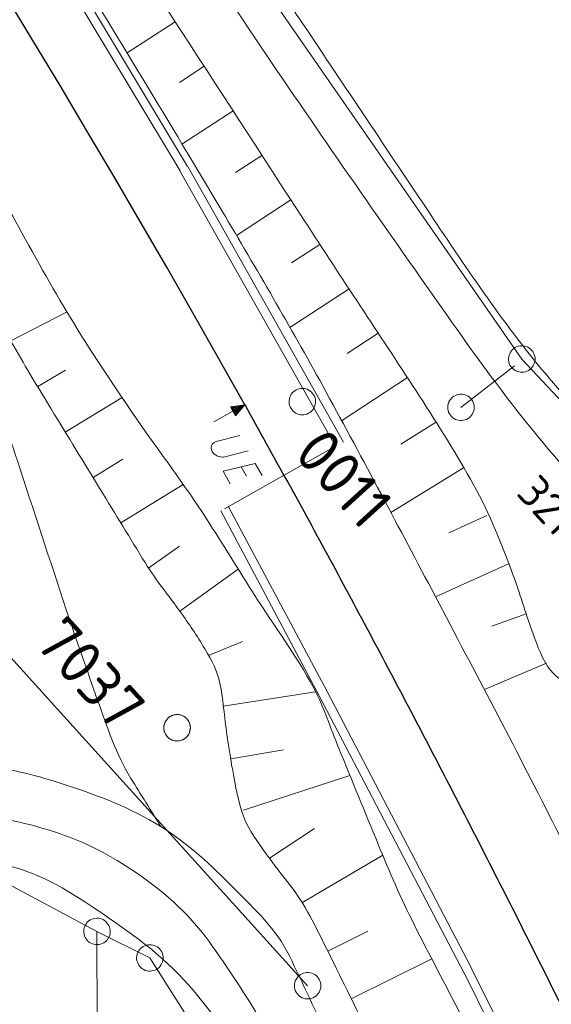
# Model space of a CAD drawing. Header units: metres. Extents: x 3425540 to 3446143, y 5432760 to 5444637.
# Tile 352 of 656: x 3440382 to 3440412, y 5439131 to 5439187. Entities that reach past the tile are written whole.
import ezdxf
from ezdxf.enums import TextEntityAlignment as Align

# ---------------------------------------------------------------- set-up
doc = ezdxf.new("R2010")
doc.units = ezdxf.units.M
for name, color, linetype, lineweight in [('B_Bestand', 9, 'Continuous', 18), ('B_Böschung', 9, 'Continuous', 18), ('B_Flurgrenzen', 9, 'Continuous', 18), ('B_Gleisachse', 9, 'Continuous', 25), ('Bestand Kabeltröge', 9, 'Continuous', 18), ('Bestand_Neu_Strecke 3433', 9, 'Continuous', 18)]:
    doc.layers.add(name, color=color, linetype=linetype, lineweight=lineweight)
doc.styles.get("Standard").update_dxf_attribs({"font": 'isocpeur.ttf'})

msp = doc.modelspace()

# ---------------------------------------------------------------- linework, layer by layer
at = {"layer": 'B_Bestand'}
msp.add_line((3440394.74, 5439160.854), (3440394.449, 5439161.373), dxfattribs=at)
for points in [[(3440398.408, 5439164.51), (3440398.474, 5439164.578), (3440398.528, 5439164.65), (3440398.578, 5439164.736), (3440398.612, 5439164.822), (3440398.633, 5439164.913), (3440398.65, 5439165.008), (3440398.654, 5439165.1), (3440398.642, 5439165.192), (3440398.622, 5439165.285), (3440398.584, 5439165.371), (3440398.542, 5439165.452), (3440398.487, 5439165.53), (3440398.424, 5439165.6), (3440398.352, 5439165.662), (3440398.275, 5439165.712), (3440398.193, 5439165.758), (3440398.103, 5439165.787), (3440398.012, 5439165.809), (3440397.92, 5439165.813), (3440397.823, 5439165.805), (3440397.731, 5439165.793), (3440397.642, 5439165.768), (3440397.552, 5439165.726), (3440397.474, 5439165.68), (3440397.401, 5439165.621), (3440397.334, 5439165.553), (3440397.281, 5439165.48), (3440397.231, 5439165.395), (3440397.197, 5439165.309), (3440397.176, 5439165.218), (3440397.159, 5439165.123), (3440397.154, 5439165.031), (3440397.167, 5439164.938), (3440397.187, 5439164.845), (3440397.225, 5439164.76), (3440397.267, 5439164.678), (3440397.322, 5439164.6), (3440397.385, 5439164.53), (3440397.457, 5439164.468), (3440397.534, 5439164.419), (3440397.616, 5439164.373), (3440397.706, 5439164.343), (3440397.797, 5439164.322), (3440397.889, 5439164.318), (3440397.985, 5439164.326), (3440398.078, 5439164.338), (3440398.167, 5439164.363), (3440398.257, 5439164.404), (3440398.334, 5439164.451), (3440398.408, 5439164.51)], [(3440392.908, 5439163.914), (3440393.986, 5439164.517), (3440394.125, 5439164.27), (3440394.653, 5439164.89), (3440393.848, 5439164.764), (3440393.986, 5439164.517)], [(3440393.913, 5439164.729), (3440394.128, 5439164.344), (3440394.57, 5439164.844), (3440393.913, 5439164.729)], [(3440393.978, 5439164.693), (3440394.132, 5439164.418), (3440394.488, 5439164.798), (3440393.978, 5439164.693)], [(3440394.043, 5439164.657), (3440394.135, 5439164.492), (3440394.405, 5439164.752), (3440394.043, 5439164.657)], [(3440394.104, 5439164.628), (3440394.143, 5439164.56), (3440394.323, 5439164.705), (3440394.104, 5439164.628)], [(3440394.851, 5439162.279), (3440393.517, 5439161.938), (3440393.453, 5439161.935), (3440393.39, 5439161.932), (3440393.288, 5439161.94), (3440393.23, 5439161.956), (3440393.115, 5439161.989), (3440393.05, 5439162.018), (3440392.998, 5439162.053), (3440392.912, 5439162.119), (3440392.872, 5439162.161), (3440392.805, 5439162.253), (3440392.769, 5439162.347), (3440392.752, 5439162.435), (3440392.749, 5439162.498), (3440392.776, 5439162.594), (3440392.805, 5439162.659), (3440392.865, 5439162.725), (3440392.915, 5439162.753), (3440393.033, 5439162.803), (3440394.367, 5439163.144)], [(3440393.828, 5439160.425), (3440393.434, 5439161.129), (3440395.245, 5439161.575), (3440395.632, 5439160.883)]]:
    msp.add_lwpolyline(points, dxfattribs=at)
for points, knots in [([(3440419.601, 5439154.358), (3440417.983, 5439155.967), (3440416.366, 5439157.576), (3440414.748, 5439159.184), (3440411.137, 5439162.775), (3440408.165, 5439166.969), (3440405.234, 5439171.137), (3440401.877, 5439175.911), (3440398.539, 5439180.689), (3440395.278, 5439185.524), (3440391.428, 5439191.233), (3440387.641, 5439196.983), (3440383.771, 5439202.678), (3440378.894, 5439209.854), (3440373.991, 5439217.011), (3440368.969, 5439224.085), (3440365.389, 5439229.127), (3440361.763, 5439234.134), (3440358.128, 5439239.136), (3440354.715, 5439243.833), (3440351.28, 5439248.514), (3440347.838, 5439253.19), (3440343.106, 5439259.62), (3440338.263, 5439265.962), (3440333.372, 5439272.276), (3440329.906, 5439276.751), (3440326.316, 5439281.127), (3440322.53, 5439285.336), (3440319.369, 5439288.851), (3440316.145, 5439292.299), (3440312.906, 5439295.739), (3440309.024, 5439299.862), (3440305.152, 5439303.987), (3440301.179, 5439308.023), (3440295.263, 5439314.033), (3440289.183, 5439319.876), (3440282.959, 5439325.562), (3440278.429, 5439329.7), (3440273.881, 5439333.819), (3440269.352, 5439337.957), (3440264.591, 5439342.307), (3440259.841, 5439346.667), (3440255.08, 5439351.017), (3440250.528, 5439355.176), (3440245.912, 5439359.26), (3440241.252, 5439363.3), (3440234.221, 5439369.396), (3440226.94, 5439375.181), (3440219.623, 5439380.934), (3440213.699, 5439385.592), (3440207.739, 5439390.194), (3440201.59, 5439394.546), (3440196.411, 5439398.211), (3440191.065, 5439401.63), (3440185.881, 5439405.282), (3440182.401, 5439407.734), (3440178.961, 5439410.243), (3440175.482, 5439412.697), (3440172.121, 5439415.068), (3440168.742, 5439417.408), (3440165.304, 5439419.669), (3440158.261, 5439424.302), (3440151.034, 5439428.634), (3440143.692, 5439432.769), (3440136.815, 5439436.643), (3440129.92, 5439440.477), (3440123.004, 5439444.279), (3440116.785, 5439447.698), (3440110.576, 5439451.131), (3440104.308, 5439454.461), (3440097.475, 5439458.091), (3440090.54, 5439461.514), (3440083.62, 5439464.974), (3440080.258, 5439466.655), (3440076.882, 5439468.302), (3440073.49, 5439469.922), (3440069.017, 5439472.058), (3440064.471, 5439474.02), (3440059.881, 5439475.898), (3440056.454, 5439477.301), (3440052.97, 5439478.54), (3440049.482, 5439479.771), (3440047.513, 5439480.466), (3440045.424, 5439480.822), (3440043.508, 5439481.653), (3440041.432, 5439482.553), (3440039.381, 5439483.505), (3440037.313, 5439484.419), (3440035.47, 5439485.234), (3440033.667, 5439486.145), (3440031.781, 5439486.854), (3440030.009, 5439487.521), (3440028.236, 5439488.188), (3440026.464, 5439488.854)], [0, 0, 0, 0, 0.013012, 0.013012, 0.013012, 0.042058, 0.042058, 0.042058, 0.075323, 0.075323, 0.075323, 0.114595, 0.114595, 0.114595, 0.164078, 0.164078, 0.164078, 0.199344, 0.199344, 0.199344, 0.232461, 0.232461, 0.232461, 0.277994, 0.277994, 0.277994, 0.310266, 0.310266, 0.310266, 0.33721, 0.33721, 0.33721, 0.369499, 0.369499, 0.369499, 0.417582, 0.417582, 0.417582, 0.452577, 0.452577, 0.452577, 0.489358, 0.489358, 0.489358, 0.524523, 0.524523, 0.524523, 0.577581, 0.577581, 0.577581, 0.620538, 0.620538, 0.620538, 0.656713, 0.656713, 0.656713, 0.680996, 0.680996, 0.680996, 0.704452, 0.704452, 0.704452, 0.752501, 0.752501, 0.752501, 0.797512, 0.797512, 0.797512, 0.837988, 0.837988, 0.837988, 0.882109, 0.882109, 0.882109, 0.903543, 0.903543, 0.903543, 0.931802, 0.931802, 0.931802, 0.9529, 0.9529, 0.9529, 0.964809, 0.964809, 0.964809, 0.977708, 0.977708, 0.977708, 0.989199, 0.989199, 0.989199, 1, 1, 1, 1]), ([(3440104.144, 5439432.103), (3440108.33, 5439430.085), (3440112.516, 5439428.067), (3440116.702, 5439426.048), (3440119.764, 5439424.572), (3440122.703, 5439422.855), (3440125.663, 5439421.179), (3440132.326, 5439417.406), (3440138.941, 5439413.567), (3440145.466, 5439409.558), (3440150.743, 5439406.317), (3440155.966, 5439402.998), (3440161.065, 5439399.488), (3440165.735, 5439396.274), (3440170.344, 5439392.977), (3440175.004, 5439389.749), (3440176.86, 5439388.464), (3440178.71, 5439387.172), (3440180.594, 5439385.927), (3440183.687, 5439383.883), (3440186.961, 5439382.132), (3440190.108, 5439380.172), (3440193.417, 5439378.112), (3440196.738, 5439376.071), (3440199.954, 5439373.864), (3440203.594, 5439371.366), (3440207.129, 5439368.73), (3440210.686, 5439366.117), (3440215.325, 5439362.709), (3440219.961, 5439359.309), (3440224.486, 5439355.744), (3440230.447, 5439351.048), (3440236.05, 5439345.94), (3440241.633, 5439340.803), (3440248.895, 5439334.121), (3440256.107, 5439327.407), (3440263.095, 5439320.441), (3440269.534, 5439314.023), (3440275.856, 5439307.505), (3440282.094, 5439300.893), (3440287.326, 5439295.347), (3440292.506, 5439289.761), (3440297.582, 5439284.071), (3440300.857, 5439280.401), (3440304.07, 5439276.682), (3440307.206, 5439272.893), (3440312.092, 5439266.99), (3440316.887, 5439261.019), (3440321.661, 5439255.025), (3440327.165, 5439248.115), (3440332.642, 5439241.192), (3440337.925, 5439234.108), (3440341.477, 5439229.345), (3440344.824, 5439224.443), (3440348.187, 5439219.545), (3440352.404, 5439213.403), (3440356.534, 5439207.214), (3440360.578, 5439200.952), (3440366.548, 5439191.706), (3440371.953, 5439182.152), (3440377.377, 5439172.559), (3440378.272, 5439170.976), (3440379.224, 5439169.408), (3440379.811, 5439167.69), (3440380.49, 5439165.702), (3440381.145, 5439163.709), (3440381.802, 5439161.714), (3440382.725, 5439158.911), (3440383.643, 5439156.106), (3440384.568, 5439153.303), (3440385.131, 5439151.597), (3440385.736, 5439149.906), (3440386.338, 5439148.212), (3440386.875, 5439146.701), (3440387.374, 5439145.148), (3440388.219, 5439143.785), (3440388.782, 5439142.878), (3440389.344, 5439141.971), (3440389.907, 5439141.064)], [0, 0, 0, 0, 0.033466, 0.033466, 0.033466, 0.057947, 0.057947, 0.057947, 0.113064, 0.113064, 0.113064, 0.157633, 0.157633, 0.157633, 0.198451, 0.198451, 0.198451, 0.214706, 0.214706, 0.214706, 0.241398, 0.241398, 0.241398, 0.269467, 0.269467, 0.269467, 0.30124, 0.30124, 0.30124, 0.342681, 0.342681, 0.342681, 0.397275, 0.397275, 0.397275, 0.468291, 0.468291, 0.468291, 0.533726, 0.533726, 0.533726, 0.588616, 0.588616, 0.588616, 0.624023, 0.624023, 0.624023, 0.679193, 0.679193, 0.679193, 0.742795, 0.742795, 0.742795, 0.78556, 0.78556, 0.78556, 0.839195, 0.839195, 0.839195, 0.918388, 0.918388, 0.918388, 0.931455, 0.931455, 0.931455, 0.946575, 0.946575, 0.946575, 0.967829, 0.967829, 0.967829, 0.980767, 0.980767, 0.980767, 0.992314, 0.992314, 0.992314, 1, 1, 1, 1]), ([(3440196.751, 5439402.275), (3440197.193, 5439401.759), (3440197.636, 5439401.242), (3440198.078, 5439400.725), (3440199.618, 5439398.927), (3440201.819, 5439397.822), (3440203.72, 5439396.409), (3440211.833, 5439390.38), (3440220.083, 5439384.551), (3440228.121, 5439378.418), (3440234.976, 5439373.188), (3440241.553, 5439367.616), (3440248.036, 5439361.929), (3440256.856, 5439354.193), (3440265.598, 5439346.389), (3440274.144, 5439338.356), (3440279.163, 5439333.638), (3440284.133, 5439328.874), (3440289.079, 5439324.08), (3440293.724, 5439319.578), (3440298.36, 5439315.073), (3440302.862, 5439310.425), (3440309.639, 5439303.428), (3440316.11, 5439296.159), (3440322.665, 5439288.955), (3440326.676, 5439284.547), (3440330.795, 5439280.237), (3440334.502, 5439275.564), (3440337.082, 5439272.312), (3440339.315, 5439268.809), (3440341.804, 5439265.493), (3440343.563, 5439263.149), (3440345.32, 5439260.803), (3440347.086, 5439258.464), (3440350.18, 5439254.367), (3440353.285, 5439250.278), (3440356.38, 5439246.181), (3440359.239, 5439242.396), (3440362.076, 5439238.595), (3440364.899, 5439234.782), (3440368.346, 5439230.126), (3440371.721, 5439225.416), (3440374.966, 5439220.616), (3440378.057, 5439216.043), (3440381.138, 5439211.464), (3440384.21, 5439206.877), (3440386.829, 5439202.967), (3440389.444, 5439199.055), (3440392.065, 5439195.146), (3440394.019, 5439192.231), (3440395.975, 5439189.318), (3440397.93, 5439186.403), (3440400.329, 5439182.827), (3440402.722, 5439179.246), (3440405.12, 5439175.668), (3440407.252, 5439172.487), (3440409.379, 5439169.293), (3440411.869, 5439166.371), (3440413.668, 5439164.261), (3440415.611, 5439162.299), (3440417.511, 5439160.285), (3440418.532, 5439159.203), (3440419.424, 5439157.973), (3440420.609, 5439157.075), (3440421.316, 5439156.539), (3440422.024, 5439156.003), (3440422.731, 5439155.467)], [0, 0, 0, 0, 0.006056, 0.006056, 0.006056, 0.02714, 0.02714, 0.02714, 0.117123, 0.117123, 0.117123, 0.193864, 0.193864, 0.193864, 0.298268, 0.298268, 0.298268, 0.359591, 0.359591, 0.359591, 0.417178, 0.417178, 0.417178, 0.503871, 0.503871, 0.503871, 0.556919, 0.556919, 0.556919, 0.593841, 0.593841, 0.593841, 0.619938, 0.619938, 0.619938, 0.665655, 0.665655, 0.665655, 0.707893, 0.707893, 0.707893, 0.759475, 0.759475, 0.759475, 0.808625, 0.808625, 0.808625, 0.850529, 0.850529, 0.850529, 0.881777, 0.881777, 0.881777, 0.920126, 0.920126, 0.920126, 0.954225, 0.954225, 0.954225, 0.978857, 0.978857, 0.978857, 0.992098, 0.992098, 0.992098, 1, 1, 1, 1]), ([(3440328.471, 5439130.35), (3440332.564, 5439131.642), (3440336.658, 5439132.933), (3440340.751, 5439134.224), (3440345.733, 5439135.796), (3440350.63, 5439137.628), (3440355.575, 5439139.315), (3440359.472, 5439140.645), (3440363.372, 5439141.923), (3440367.302, 5439143.188), (3440369.456, 5439143.882), (3440371.704, 5439144.222), (3440373.94, 5439144.516), (3440375.913, 5439144.775), (3440377.936, 5439144.764), (3440379.914, 5439144.516), (3440381.495, 5439144.318), (3440383.025, 5439143.91), (3440384.56, 5439143.41), (3440386.423, 5439142.803), (3440388.189, 5439142.128), (3440389.871, 5439141.087), (3440391.459, 5439140.104), (3440392.76, 5439138.889), (3440394.059, 5439137.565), (3440395.216, 5439136.386), (3440396.446, 5439135.269), (3440397.156, 5439133.802), (3440398.736, 5439130.54), (3440400.222, 5439127.256), (3440401.692, 5439123.953), (3440403.612, 5439119.638), (3440405.556, 5439115.333), (3440407.446, 5439111.004), (3440409.714, 5439105.811), (3440411.905, 5439100.584), (3440414.194, 5439095.399), (3440415.799, 5439091.763), (3440417.405, 5439088.126), (3440419.01, 5439084.49)], [0, 0, 0, 0, 0.100205, 0.100205, 0.100205, 0.222179, 0.222179, 0.222179, 0.318286, 0.318286, 0.318286, 0.370966, 0.370966, 0.370966, 0.417456, 0.417456, 0.417456, 0.454621, 0.454621, 0.454621, 0.499732, 0.499732, 0.499732, 0.542316, 0.542316, 0.542316, 0.580242, 0.580242, 0.580242, 0.664624, 0.664624, 0.664624, 0.774894, 0.774894, 0.774894, 0.907199, 0.907199, 0.907199, 1, 1, 1, 1]), ([(3440331.568, 5439128.483), (3440342.225, 5439131.914), (3440352.883, 5439135.345), (3440363.54, 5439138.775), (3440365.827, 5439139.511), (3440368.112, 5439140.251), (3440370.399, 5439140.988), (3440371.866, 5439141.461), (3440373.407, 5439141.705), (3440374.935, 5439141.874), (3440376.398, 5439142.036), (3440377.891, 5439141.938), (3440379.36, 5439141.763), (3440380.901, 5439141.58), (3440382.399, 5439141.251), (3440383.896, 5439140.767), (3440385.443, 5439140.267), (3440386.839, 5439139.577), (3440388.21, 5439138.665), (3440389.933, 5439137.519), (3440391.438, 5439136.237), (3440392.636, 5439134.57), (3440394.773, 5439131.595), (3440396.615, 5439128.563), (3440398.056, 5439125.274), (3440400.087, 5439120.637), (3440401.955, 5439115.94), (3440404.031, 5439111.329), (3440406.938, 5439104.871), (3440409.899, 5439098.436), (3440412.771, 5439091.962), (3440414.102, 5439088.963), (3440415.432, 5439085.964), (3440416.763, 5439082.965)], [0, 0, 0, 0, 0.274548, 0.274548, 0.274548, 0.33346, 0.33346, 0.33346, 0.371239, 0.371239, 0.371239, 0.40742, 0.40742, 0.40742, 0.445381, 0.445381, 0.445381, 0.484607, 0.484607, 0.484607, 0.533895, 0.533895, 0.533895, 0.621854, 0.621854, 0.621854, 0.745864, 0.745864, 0.745864, 0.919545, 0.919545, 0.919545, 1, 1, 1, 1]), ([(3440365.538, 5439139.419), (3440367.158, 5439139.574), (3440368.779, 5439139.728), (3440370.399, 5439139.882), (3440371.869, 5439140.022), (3440373.349, 5439139.767), (3440374.824, 5439139.66), (3440376.939, 5439139.507), (3440379.037, 5439139.327), (3440381.13, 5439138.886), (3440383.167, 5439138.458), (3440384.907, 5439137.305), (3440386.662, 5439136.119), (3440388.555, 5439134.84), (3440390.303, 5439133.55), (3440391.75, 5439131.804), (3440393.807, 5439129.323), (3440395.628, 5439126.765), (3440397.061, 5439123.946), (3440400.903, 5439116.387), (3440404.746, 5439108.828), (3440408.588, 5439101.268)], [0, 0, 0, 0, 0.076961, 0.076961, 0.076961, 0.146792, 0.146792, 0.146792, 0.246927, 0.246927, 0.246927, 0.344415, 0.344415, 0.344415, 0.449563, 0.449563, 0.449563, 0.599048, 0.599048, 0.599048, 1, 1, 1, 1])]:
    msp.add_open_spline(points, degree=3, knots=knots, dxfattribs=at)
at = {"layer": 'B_Böschung'}
for p, q in [((3440390.718, 5439186.518), (3440388, 5439184.751)), ((3440392.353, 5439184.002), (3440390.955, 5439183.093)), ((3440393.988, 5439181.487), (3440391.1, 5439179.61)), ((3440395.623, 5439178.971), (3440394.133, 5439178.003)), ((3440397.258, 5439176.456), (3440394.175, 5439174.452)), ((3440398.898, 5439173.944), (3440397.3, 5439172.898)), ((3440400.542, 5439171.435), (3440397.198, 5439169.243)), ((3440381.441, 5439168.497), (3440384.612, 5439170.127)), ((3440402.19, 5439168.928), (3440400.435, 5439167.773)), ((3440382.959, 5439165.91), (3440384.528, 5439166.832)), ((3440403.839, 5439166.422), (3440400.124, 5439163.977)), ((3440384.511, 5439163.342), (3440387.723, 5439165.301)), ((3440405.436, 5439163.882), (3440403.466, 5439162.66)), ((3440386.078, 5439160.784), (3440387.755, 5439161.81)), ((3440407.01, 5439161.328), (3440402.909, 5439158.799)), ((3440387.642, 5439158.224), (3440391.162, 5439160.374)), ((3440408.325, 5439158.638), (3440406.187, 5439157.645)), ((3440389.228, 5439155.678), (3440390.961, 5439156.901)), ((3440409.553, 5439155.9), (3440405.429, 5439154.045)), ((3440390.976, 5439153.24), (3440394.284, 5439155.608)), ((3440410.557, 5439153.075), (3440408.608, 5439152.391)), ((3440392.599, 5439150.72), (3440394.514, 5439151.509)), ((3440411.693, 5439150.301), (3440408.189, 5439148.8)), ((3440393.433, 5439147.858), (3440398.641, 5439148.682)), ((3440393.866, 5439144.89), (3440396.833, 5439145.401)), ((3440394.586, 5439141.988), (3440400.593, 5439143.955)), ((3440396.057, 5439139.285), (3440398.594, 5439140.965)), ((3440397.869, 5439136.765), (3440402.455, 5439139.443)), ((3440399.339, 5439134.029), (3440401.601, 5439135.165)), ((3440400.667, 5439131.339), (3440405.224, 5439133.592))]:
    msp.add_line(p, q, dxfattribs=at)
for points, knots in [([(3440303.504, 5439300.63), (3440307.076, 5439296.9), (3440310.648, 5439293.17), (3440314.22, 5439289.44), (3440316.409, 5439287.155), (3440318.583, 5439284.858), (3440320.723, 5439282.524), (3440324.354, 5439278.565), (3440327.689, 5439274.346), (3440330.923, 5439270.06), (3440335.062, 5439264.575), (3440339.161, 5439259.06), (3440343.306, 5439253.58), (3440345.724, 5439250.383), (3440348.15, 5439247.193), (3440350.564, 5439243.992), (3440353.355, 5439240.291), (3440356.123, 5439236.571), (3440358.904, 5439232.862), (3440362.748, 5439227.737), (3440366.98, 5439222.891), (3440370.525, 5439217.552), (3440374.805, 5439211.106), (3440378.973, 5439204.59), (3440383.189, 5439198.103), (3440388.137, 5439190.49), (3440393.083, 5439182.876), (3440398.032, 5439175.264), (3440400.116, 5439172.058), (3440402.234, 5439168.875), (3440404.33, 5439165.676), (3440405.403, 5439164.039), (3440406.433, 5439162.381), (3440407.411, 5439160.677), (3440408.355, 5439159.033), (3440409.055, 5439157.272), (3440409.73, 5439155.505), (3440410.135, 5439154.445), (3440410.442, 5439153.355), (3440410.825, 5439152.286), (3440411.094, 5439151.534), (3440411.34, 5439150.786), (3440411.783, 5439150.094), (3440412.124, 5439149.561), (3440412.656, 5439149.247), (3440413.153, 5439148.862), (3440413.527, 5439148.573), (3440413.857, 5439148.215), (3440414.316, 5439148.108), (3440414.657, 5439148.029), (3440415, 5439148.052), (3440415.343, 5439148.04), (3440415.753, 5439148.026), (3440416.165, 5439148.08), (3440416.575, 5439148.04), (3440417.037, 5439147.996), (3440417.448, 5439147.67), (3440417.739, 5439147.287), (3440418.094, 5439146.821), (3440418.363, 5439146.349), (3440418.629, 5439145.848), (3440419.347, 5439144.497), (3440420.117, 5439143.185), (3440420.669, 5439141.762), (3440421.243, 5439140.284), (3440421.564, 5439138.726), (3440422.107, 5439137.242), (3440422.804, 5439135.337), (3440423.61, 5439133.467), (3440424.297, 5439131.558), (3440425.349, 5439128.632), (3440425.926, 5439125.537), (3440427.105, 5439122.655), (3440428.704, 5439118.747), (3440430.434, 5439114.9), (3440432.164, 5439111.05), (3440433.584, 5439107.891), (3440435.209, 5439104.822), (3440436.477, 5439101.599), (3440436.779, 5439100.831), (3440437.082, 5439100.063), (3440437.384, 5439099.294)], [0, 0, 0, 0, 0.063254, 0.063254, 0.063254, 0.102011, 0.102011, 0.102011, 0.167763, 0.167763, 0.167763, 0.251921, 0.251921, 0.251921, 0.301016, 0.301016, 0.301016, 0.357797, 0.357797, 0.357797, 0.436268, 0.436268, 0.436268, 0.53102, 0.53102, 0.53102, 0.642224, 0.642224, 0.642224, 0.689057, 0.689057, 0.689057, 0.713031, 0.713031, 0.713031, 0.736172, 0.736172, 0.736172, 0.750053, 0.750053, 0.750053, 0.759819, 0.759819, 0.759819, 0.767341, 0.767341, 0.767341, 0.773, 0.773, 0.773, 0.777202, 0.777202, 0.777202, 0.782232, 0.782232, 0.782232, 0.787892, 0.787892, 0.787892, 0.794799, 0.794799, 0.794799, 0.813444, 0.813444, 0.813444, 0.832809, 0.832809, 0.832809, 0.857678, 0.857678, 0.857678, 0.89579, 0.89579, 0.89579, 0.947475, 0.947475, 0.947475, 0.989887, 0.989887, 0.989887, 1, 1, 1, 1]), ([(3440302.198, 5439299.323), (3440305.478, 5439295.661), (3440308.758, 5439291.999), (3440312.038, 5439288.336), (3440315.047, 5439284.976), (3440318.053, 5439281.613), (3440321.005, 5439278.201), (3440323.933, 5439274.817), (3440326.737, 5439271.33), (3440329.563, 5439267.86), (3440330.981, 5439266.12), (3440332.401, 5439264.382), (3440333.795, 5439262.622), (3440336.006, 5439259.831), (3440338.184, 5439257.013), (3440340.367, 5439254.199), (3440342.851, 5439250.996), (3440345.399, 5439247.839), (3440347.761, 5439244.543), (3440350.461, 5439240.775), (3440353.129, 5439236.985), (3440355.817, 5439233.208), (3440358.531, 5439229.395), (3440361.253, 5439225.588), (3440363.964, 5439221.772), (3440366.975, 5439217.533), (3440369.844, 5439213.195), (3440372.714, 5439208.858), (3440374.744, 5439205.79), (3440376.754, 5439202.71), (3440378.739, 5439199.613), (3440380.632, 5439196.659), (3440382.502, 5439193.692), (3440384.352, 5439190.71), (3440387.412, 5439185.777), (3440390.405, 5439180.806), (3440393.373, 5439175.816), (3440395.313, 5439172.555), (3440397.229, 5439169.281), (3440399.055, 5439165.954), (3440401.148, 5439162.14), (3440403.185, 5439158.297), (3440405.216, 5439154.449), (3440407.444, 5439150.227), (3440409.673, 5439146.005), (3440411.841, 5439141.751), (3440414.025, 5439137.467), (3440416.124, 5439133.142), (3440418.207, 5439128.807), (3440420.153, 5439124.757), (3440422.116, 5439120.715), (3440423.959, 5439116.617), (3440426.842, 5439110.209), (3440429.725, 5439103.801), (3440432.608, 5439097.392)], [0, 0, 0, 0, 0.061063, 0.061063, 0.061063, 0.117088, 0.117088, 0.117088, 0.172659, 0.172659, 0.172659, 0.200538, 0.200538, 0.200538, 0.244769, 0.244769, 0.244769, 0.295119, 0.295119, 0.295119, 0.352692, 0.352692, 0.352692, 0.410823, 0.410823, 0.410823, 0.475405, 0.475405, 0.475405, 0.52109, 0.52109, 0.52109, 0.564663, 0.564663, 0.564663, 0.636753, 0.636753, 0.636753, 0.683875, 0.683875, 0.683875, 0.737906, 0.737906, 0.737906, 0.797201, 0.797201, 0.797201, 0.85692, 0.85692, 0.85692, 0.912724, 0.912724, 0.912724, 1, 1, 1, 1]), ([(3440342.605, 5439236.354), (3440344.564, 5439233.649), (3440346.524, 5439230.944), (3440348.483, 5439228.239), (3440351.847, 5439223.595), (3440354.901, 5439218.735), (3440358.059, 5439213.949), (3440359.477, 5439211.8), (3440360.775, 5439209.573), (3440362.223, 5439207.443), (3440363.423, 5439205.678), (3440364.801, 5439204.042), (3440366.045, 5439202.307), (3440367.401, 5439200.417), (3440368.745, 5439198.52), (3440370.026, 5439196.575), (3440371.154, 5439194.863), (3440372.211, 5439193.109), (3440373.22, 5439191.325), (3440374.18, 5439189.627), (3440375.118, 5439187.92), (3440376.016, 5439186.189), (3440377.083, 5439184.134), (3440378.073, 5439182.04), (3440379.147, 5439179.988), (3440380.039, 5439178.284), (3440380.959, 5439176.596), (3440381.885, 5439174.909), (3440382.898, 5439173.064), (3440383.92, 5439171.226), (3440385.022, 5439169.43), (3440386.143, 5439167.603), (3440387.352, 5439165.836), (3440388.559, 5439164.066), (3440389.848, 5439162.177), (3440391.258, 5439160.37), (3440392.491, 5439158.444), (3440393.413, 5439157.004), (3440394.315, 5439155.551), (3440395.229, 5439154.106), (3440396.326, 5439152.372), (3440397.57, 5439150.732), (3440398.538, 5439148.913), (3440399.121, 5439147.818), (3440399.494, 5439146.633), (3440399.964, 5439145.489), (3440400.707, 5439143.682), (3440401.442, 5439141.873), (3440402.189, 5439140.067), (3440402.822, 5439138.538), (3440403.477, 5439137.016), (3440404.222, 5439135.538), (3440405.08, 5439133.836), (3440405.979, 5439132.156), (3440406.847, 5439130.459), (3440408.071, 5439128.066), (3440409.339, 5439125.695), (3440410.498, 5439123.269), (3440411.925, 5439120.281), (3440413.281, 5439117.261), (3440414.663, 5439114.252), (3440415.999, 5439111.344), (3440417.36, 5439108.447), (3440418.656, 5439105.52), (3440419.633, 5439103.313), (3440420.528, 5439101.072), (3440421.452, 5439098.843), (3440422.157, 5439097.142), (3440422.854, 5439095.439), (3440423.553, 5439093.735), (3440424.156, 5439092.264), (3440424.88, 5439090.826), (3440425.265, 5439089.284), (3440425.304, 5439089.127), (3440425.343, 5439088.97), (3440425.383, 5439088.813)], [0, 0, 0, 0, 0.059015, 0.059015, 0.059015, 0.160328, 0.160328, 0.160328, 0.205823, 0.205823, 0.205823, 0.243528, 0.243528, 0.243528, 0.284631, 0.284631, 0.284631, 0.320825, 0.320825, 0.320825, 0.355266, 0.355266, 0.355266, 0.396179, 0.396179, 0.396179, 0.430162, 0.430162, 0.430162, 0.467347, 0.467347, 0.467347, 0.505189, 0.505189, 0.505189, 0.545595, 0.545595, 0.545595, 0.575808, 0.575808, 0.575808, 0.612074, 0.612074, 0.612074, 0.633919, 0.633919, 0.633919, 0.668437, 0.668437, 0.668437, 0.697676, 0.697676, 0.697676, 0.731348, 0.731348, 0.731348, 0.778842, 0.778842, 0.778842, 0.83734, 0.83734, 0.83734, 0.893891, 0.893891, 0.893891, 0.936525, 0.936525, 0.936525, 0.969054, 0.969054, 0.969054, 0.997142, 0.997142, 0.997142, 1, 1, 1, 1]), ([(3440340.342, 5439234.747), (3440341.456, 5439233.101), (3440342.571, 5439231.455), (3440343.685, 5439229.808), (3440345.353, 5439227.344), (3440346.997, 5439224.865), (3440348.648, 5439222.389), (3440350.653, 5439219.382), (3440352.639, 5439216.363), (3440354.581, 5439213.315), (3440356.776, 5439209.869), (3440358.79, 5439206.311), (3440360.959, 5439202.848), (3440362.788, 5439199.928), (3440364.662, 5439197.036), (3440366.493, 5439194.117), (3440369.293, 5439189.654), (3440372.05, 5439185.167), (3440374.766, 5439180.65), (3440376.415, 5439177.908), (3440377.956, 5439175.103), (3440379.49, 5439172.295), (3440380.228, 5439170.944), (3440380.83, 5439169.52), (3440381.601, 5439168.186), (3440382.288, 5439166.997), (3440382.995, 5439165.82), (3440383.712, 5439164.648), (3440384.643, 5439163.126), (3440385.575, 5439161.604), (3440386.507, 5439160.082), (3440387.345, 5439158.713), (3440388.178, 5439157.342), (3440389.017, 5439155.973), (3440389.665, 5439154.916), (3440390.474, 5439153.967), (3440391.185, 5439152.949), (3440391.666, 5439152.261), (3440392.12, 5439151.566), (3440392.554, 5439150.837), (3440392.912, 5439150.236), (3440393.178, 5439149.581), (3440393.296, 5439148.897), (3440393.47, 5439147.892), (3440393.538, 5439146.877), (3440393.695, 5439145.872), (3440393.832, 5439144.995), (3440393.98, 5439144.121), (3440394.151, 5439143.247), (3440394.319, 5439142.391), (3440394.535, 5439141.527), (3440395.004, 5439140.778), (3440395.43, 5439140.098), (3440395.901, 5439139.475), (3440396.373, 5439138.838), (3440396.786, 5439138.282), (3440397.234, 5439137.754), (3440397.628, 5439137.183), (3440398.04, 5439136.586), (3440398.389, 5439135.949), (3440398.712, 5439135.3), (3440399.478, 5439133.762), (3440400.244, 5439132.223), (3440400.994, 5439130.677), (3440401.368, 5439129.907), (3440401.745, 5439129.139), (3440402.113, 5439128.366), (3440403.298, 5439125.877), (3440404.474, 5439123.384), (3440405.65, 5439120.89), (3440406.986, 5439118.058), (3440408.311, 5439115.221), (3440409.644, 5439112.387), (3440410.705, 5439110.132), (3440411.825, 5439107.905), (3440412.896, 5439105.653), (3440414.444, 5439102.397), (3440415.877, 5439099.089), (3440417.175, 5439095.723), (3440417.91, 5439093.818), (3440418.599, 5439091.899), (3440419.228, 5439089.959), (3440419.684, 5439088.552), (3440420.141, 5439087.144), (3440420.597, 5439085.736)], [0, 0, 0, 0, 0.035053, 0.035053, 0.035053, 0.087516, 0.087516, 0.087516, 0.151237, 0.151237, 0.151237, 0.223278, 0.223278, 0.223278, 0.284034, 0.284034, 0.284034, 0.376929, 0.376929, 0.376929, 0.433341, 0.433341, 0.433341, 0.460493, 0.460493, 0.460493, 0.484708, 0.484708, 0.484708, 0.516173, 0.516173, 0.516173, 0.544473, 0.544473, 0.544473, 0.566342, 0.566342, 0.566342, 0.581135, 0.581135, 0.581135, 0.593343, 0.593343, 0.593343, 0.611277, 0.611277, 0.611277, 0.626936, 0.626936, 0.626936, 0.642289, 0.642289, 0.642289, 0.656245, 0.656245, 0.656245, 0.668453, 0.668453, 0.668453, 0.681223, 0.681223, 0.681223, 0.711524, 0.711524, 0.711524, 0.726616, 0.726616, 0.726616, 0.775226, 0.775226, 0.775226, 0.830441, 0.830441, 0.830441, 0.874393, 0.874393, 0.874393, 0.937945, 0.937945, 0.937945, 0.973908, 0.973908, 0.973908, 1, 1, 1, 1])]:
    msp.add_open_spline(points, degree=3, knots=knots, dxfattribs=at)
at = {"layer": 'B_Flurgrenzen'}
for p, q in [((3440360.066, 5439239.838), (3440410.306, 5439167.47)), ((3440410.306, 5439167.47), (3440417.276, 5439160)), ((3440406.869, 5439164.739), (3440409.901, 5439167.091)), ((3440378.239, 5439154.141), (3440398.205, 5439132.08)), ((3440378.335, 5439139.378), (3440386.301, 5439135.145)), ((3440386.301, 5439135.145), (3440386.424, 5439062.382)), ((3440386.301, 5439135.145), (3440389.288, 5439133.652)), ((3440389.288, 5439133.652), (3440395.386, 5439124.065))]:
    msp.add_line(p, q, dxfattribs=at)
for points in [[(3440411.053, 5439167.537), (3440411.039, 5439167.63), (3440411.013, 5439167.717), (3440410.975, 5439167.809), (3440410.927, 5439167.887), (3440410.867, 5439167.959), (3440410.801, 5439168.03), (3440410.731, 5439168.089), (3440410.65, 5439168.135), (3440410.563, 5439168.175), (3440410.472, 5439168.196), (3440410.382, 5439168.212), (3440410.287, 5439168.215), (3440410.193, 5439168.207), (3440410.1, 5439168.187), (3440410.013, 5439168.155), (3440409.928, 5439168.118), (3440409.85, 5439168.063), (3440409.778, 5439168.004), (3440409.719, 5439167.933), (3440409.667, 5439167.851), (3440409.621, 5439167.77), (3440409.587, 5439167.684), (3440409.566, 5439167.587), (3440409.557, 5439167.498), (3440409.559, 5439167.403), (3440409.573, 5439167.309), (3440409.599, 5439167.223), (3440409.637, 5439167.131), (3440409.685, 5439167.053), (3440409.745, 5439166.981), (3440409.811, 5439166.91), (3440409.881, 5439166.851), (3440409.962, 5439166.805), (3440410.049, 5439166.765), (3440410.14, 5439166.744), (3440410.23, 5439166.728), (3440410.325, 5439166.725), (3440410.42, 5439166.733), (3440410.513, 5439166.753), (3440410.599, 5439166.785), (3440410.684, 5439166.822), (3440410.762, 5439166.876), (3440410.834, 5439166.936), (3440410.893, 5439167.007), (3440410.945, 5439167.088), (3440410.991, 5439167.17), (3440411.025, 5439167.256), (3440411.046, 5439167.352), (3440411.056, 5439167.442), (3440411.053, 5439167.537)], [(3440407.619, 5439164.739), (3440407.613, 5439164.833), (3440407.595, 5439164.922), (3440407.566, 5439165.017), (3440407.525, 5439165.099), (3440407.471, 5439165.176), (3440407.412, 5439165.253), (3440407.347, 5439165.318), (3440407.271, 5439165.371), (3440407.188, 5439165.418), (3440407.099, 5439165.448), (3440407.011, 5439165.471), (3440406.916, 5439165.483), (3440406.822, 5439165.483), (3440406.727, 5439165.471), (3440406.639, 5439165.448), (3440406.55, 5439165.418), (3440406.467, 5439165.371), (3440406.391, 5439165.318), (3440406.326, 5439165.253), (3440406.267, 5439165.176), (3440406.213, 5439165.099), (3440406.172, 5439165.017), (3440406.143, 5439164.922), (3440406.125, 5439164.833), (3440406.119, 5439164.739), (3440406.125, 5439164.645), (3440406.143, 5439164.556), (3440406.172, 5439164.461), (3440406.213, 5439164.379), (3440406.267, 5439164.302), (3440406.326, 5439164.225), (3440406.391, 5439164.16), (3440406.467, 5439164.107), (3440406.55, 5439164.06), (3440406.639, 5439164.03), (3440406.727, 5439164.007), (3440406.822, 5439163.995), (3440406.916, 5439163.995), (3440407.011, 5439164.007), (3440407.099, 5439164.03), (3440407.188, 5439164.06), (3440407.271, 5439164.107), (3440407.347, 5439164.16), (3440407.412, 5439164.225), (3440407.471, 5439164.302), (3440407.525, 5439164.379), (3440407.566, 5439164.461), (3440407.595, 5439164.556), (3440407.613, 5439164.645), (3440407.619, 5439164.739)], [(3440391.331, 5439146.091), (3440391.397, 5439146.159), (3440391.451, 5439146.231), (3440391.501, 5439146.317), (3440391.535, 5439146.403), (3440391.556, 5439146.494), (3440391.573, 5439146.589), (3440391.577, 5439146.681), (3440391.565, 5439146.773), (3440391.545, 5439146.866), (3440391.507, 5439146.952), (3440391.465, 5439147.033), (3440391.41, 5439147.111), (3440391.347, 5439147.181), (3440391.275, 5439147.243), (3440391.198, 5439147.293), (3440391.116, 5439147.339), (3440391.026, 5439147.368), (3440390.935, 5439147.39), (3440390.843, 5439147.394), (3440390.746, 5439147.386), (3440390.654, 5439147.374), (3440390.565, 5439147.349), (3440390.475, 5439147.307), (3440390.397, 5439147.261), (3440390.324, 5439147.202), (3440390.257, 5439147.134), (3440390.204, 5439147.061), (3440390.154, 5439146.976), (3440390.12, 5439146.89), (3440390.099, 5439146.799), (3440390.082, 5439146.704), (3440390.077, 5439146.612), (3440390.09, 5439146.519), (3440390.11, 5439146.426), (3440390.148, 5439146.341), (3440390.19, 5439146.259), (3440390.245, 5439146.181), (3440390.308, 5439146.111), (3440390.38, 5439146.049), (3440390.457, 5439146), (3440390.539, 5439145.954), (3440390.629, 5439145.924), (3440390.72, 5439145.903), (3440390.812, 5439145.899), (3440390.908, 5439145.907), (3440391.001, 5439145.919), (3440391.09, 5439145.944), (3440391.18, 5439145.985), (3440391.257, 5439146.032), (3440391.331, 5439146.091)], [(3440391.577, 5439146.646), (3440391.571, 5439146.74), (3440391.553, 5439146.829), (3440391.524, 5439146.924), (3440391.483, 5439147.006), (3440391.429, 5439147.083), (3440391.37, 5439147.16), (3440391.305, 5439147.225), (3440391.229, 5439147.278), (3440391.146, 5439147.325), (3440391.057, 5439147.355), (3440390.969, 5439147.378), (3440390.874, 5439147.39), (3440390.78, 5439147.39), (3440390.685, 5439147.378), (3440390.597, 5439147.355), (3440390.508, 5439147.325), (3440390.425, 5439147.278), (3440390.349, 5439147.225), (3440390.284, 5439147.16), (3440390.225, 5439147.083), (3440390.171, 5439147.006), (3440390.13, 5439146.924), (3440390.101, 5439146.829), (3440390.083, 5439146.74), (3440390.077, 5439146.646), (3440390.083, 5439146.552), (3440390.101, 5439146.463), (3440390.13, 5439146.368), (3440390.171, 5439146.286), (3440390.225, 5439146.209), (3440390.284, 5439146.132), (3440390.349, 5439146.067), (3440390.425, 5439146.014), (3440390.508, 5439145.967), (3440390.597, 5439145.937), (3440390.685, 5439145.914), (3440390.78, 5439145.902), (3440390.874, 5439145.902), (3440390.969, 5439145.914), (3440391.057, 5439145.937), (3440391.146, 5439145.967), (3440391.229, 5439146.014), (3440391.305, 5439146.067), (3440391.37, 5439146.132), (3440391.429, 5439146.209), (3440391.483, 5439146.286), (3440391.524, 5439146.368), (3440391.553, 5439146.463), (3440391.571, 5439146.552), (3440391.577, 5439146.646)], [(3440387.048, 5439135.212), (3440387.034, 5439135.305), (3440387.008, 5439135.392), (3440386.97, 5439135.484), (3440386.922, 5439135.562), (3440386.862, 5439135.634), (3440386.796, 5439135.705), (3440386.726, 5439135.764), (3440386.645, 5439135.81), (3440386.558, 5439135.85), (3440386.467, 5439135.871), (3440386.377, 5439135.887), (3440386.282, 5439135.89), (3440386.188, 5439135.882), (3440386.095, 5439135.862), (3440386.008, 5439135.83), (3440385.923, 5439135.793), (3440385.845, 5439135.738), (3440385.773, 5439135.679), (3440385.714, 5439135.608), (3440385.662, 5439135.526), (3440385.616, 5439135.445), (3440385.582, 5439135.359), (3440385.561, 5439135.262), (3440385.552, 5439135.173), (3440385.554, 5439135.078), (3440385.568, 5439134.984), (3440385.594, 5439134.898), (3440385.632, 5439134.806), (3440385.68, 5439134.728), (3440385.74, 5439134.656), (3440385.806, 5439134.585), (3440385.876, 5439134.526), (3440385.957, 5439134.48), (3440386.044, 5439134.44), (3440386.135, 5439134.419), (3440386.225, 5439134.403), (3440386.32, 5439134.4), (3440386.415, 5439134.408), (3440386.508, 5439134.428), (3440386.594, 5439134.46), (3440386.679, 5439134.497), (3440386.757, 5439134.551), (3440386.829, 5439134.611), (3440386.888, 5439134.682), (3440386.94, 5439134.763), (3440386.986, 5439134.845), (3440387.02, 5439134.931), (3440387.041, 5439135.027), (3440387.051, 5439135.117), (3440387.048, 5439135.212)], [(3440390.035, 5439133.719), (3440390.021, 5439133.812), (3440389.995, 5439133.899), (3440389.957, 5439133.991), (3440389.909, 5439134.069), (3440389.849, 5439134.141), (3440389.783, 5439134.212), (3440389.713, 5439134.271), (3440389.632, 5439134.317), (3440389.545, 5439134.357), (3440389.454, 5439134.378), (3440389.364, 5439134.394), (3440389.269, 5439134.397), (3440389.175, 5439134.389), (3440389.082, 5439134.369), (3440388.995, 5439134.337), (3440388.91, 5439134.3), (3440388.832, 5439134.245), (3440388.76, 5439134.186), (3440388.701, 5439134.115), (3440388.649, 5439134.033), (3440388.603, 5439133.952), (3440388.569, 5439133.866), (3440388.548, 5439133.769), (3440388.539, 5439133.68), (3440388.541, 5439133.585), (3440388.555, 5439133.491), (3440388.581, 5439133.405), (3440388.619, 5439133.313), (3440388.667, 5439133.235), (3440388.727, 5439133.163), (3440388.793, 5439133.092), (3440388.863, 5439133.033), (3440388.944, 5439132.987), (3440389.031, 5439132.947), (3440389.122, 5439132.926), (3440389.212, 5439132.91), (3440389.307, 5439132.907), (3440389.402, 5439132.915), (3440389.495, 5439132.935), (3440389.581, 5439132.967), (3440389.666, 5439133.004), (3440389.744, 5439133.058), (3440389.816, 5439133.118), (3440389.875, 5439133.189), (3440389.927, 5439133.27), (3440389.973, 5439133.352), (3440390.007, 5439133.438), (3440390.028, 5439133.534), (3440390.038, 5439133.624), (3440390.035, 5439133.719)], [(3440398.955, 5439132.08), (3440398.949, 5439132.174), (3440398.931, 5439132.263), (3440398.902, 5439132.358), (3440398.861, 5439132.44), (3440398.807, 5439132.517), (3440398.748, 5439132.594), (3440398.683, 5439132.659), (3440398.607, 5439132.712), (3440398.524, 5439132.759), (3440398.435, 5439132.789), (3440398.347, 5439132.812), (3440398.252, 5439132.824), (3440398.158, 5439132.824), (3440398.063, 5439132.812), (3440397.975, 5439132.789), (3440397.886, 5439132.759), (3440397.803, 5439132.712), (3440397.727, 5439132.659), (3440397.662, 5439132.594), (3440397.603, 5439132.517), (3440397.549, 5439132.44), (3440397.508, 5439132.358), (3440397.479, 5439132.263), (3440397.461, 5439132.174), (3440397.455, 5439132.08), (3440397.461, 5439131.986), (3440397.479, 5439131.897), (3440397.508, 5439131.802), (3440397.549, 5439131.72), (3440397.603, 5439131.643), (3440397.662, 5439131.566), (3440397.727, 5439131.501), (3440397.803, 5439131.448), (3440397.886, 5439131.401), (3440397.975, 5439131.371), (3440398.063, 5439131.348), (3440398.158, 5439131.336), (3440398.252, 5439131.336), (3440398.347, 5439131.348), (3440398.435, 5439131.371), (3440398.524, 5439131.401), (3440398.607, 5439131.448), (3440398.683, 5439131.501), (3440398.748, 5439131.566), (3440398.807, 5439131.643), (3440398.861, 5439131.72), (3440398.902, 5439131.802), (3440398.931, 5439131.897), (3440398.949, 5439131.986), (3440398.955, 5439132.08)]]:
    msp.add_lwpolyline(points, dxfattribs=at)
at = {"layer": 'B_Gleisachse'}
msp.add_arc((3439787.266, 5438825.021), 696.009, 29.2296, 90.557985, dxfattribs=at)
msp.add_open_spline([(3440394.65, 5439164.892), (3440395.459, 5439163.435), (3440396.267, 5439161.978), (3440397.076, 5439160.52), (3440398.694, 5439157.605), (3440400.269, 5439154.666), (3440401.839, 5439151.724), (3440403.409, 5439148.783), (3440404.957, 5439145.83), (3440406.487, 5439142.868), (3440408.017, 5439139.906), (3440409.533, 5439136.937), (3440411.029, 5439133.957), (3440412.525, 5439130.978), (3440414.008, 5439127.991), (3440415.473, 5439124.996), (3440416.938, 5439122.001), (3440418.391, 5439119), (3440419.827, 5439115.991), (3440421.263, 5439112.982), (3440422.69, 5439109.968), (3440424.099, 5439106.946), (3440425.508, 5439103.924), (3440426.911, 5439100.9), (3440428.296, 5439097.867), (3440429.118, 5439096.066), (3440429.94, 5439094.264), (3440430.758, 5439092.46)], degree=3, knots=[0, 0, 0, 0, 0.061761, 0.061761, 0.061761, 0.185317, 0.185317, 0.185317, 0.308859, 0.308859, 0.308859, 0.432403, 0.432403, 0.432403, 0.555955, 0.555955, 0.555955, 0.679506, 0.679506, 0.679506, 0.803066, 0.803066, 0.803066, 0.926614, 0.926614, 0.926614, 1, 1, 1, 1], dxfattribs=at)
at = {"layer": 'Bestand Kabeltröge'}
for p, q in [((3440382.281, 5439192.591), (3440390.994, 5439178.087)), ((3440382.709, 5439192.849), (3440391.422, 5439178.345)), ((3440390.991, 5439178.091), (3440399.774, 5439162.545)), ((3440391.425, 5439178.341), (3440400.225, 5439162.768)), ((3440393.734, 5439159.127), (3440399.305, 5439148.69)), ((3440393.292, 5439158.891), (3440398.863, 5439148.454)), ((3440398.862, 5439148.456), (3440407.042, 5439132.796)), ((3440399.306, 5439148.688), (3440407.486, 5439133.028)), ((3440407.488, 5439133.023), (3440416.191, 5439115.536)), ((3440407.04, 5439132.801), (3440415.743, 5439115.314))]:
    msp.add_line(p, q, dxfattribs=at)
at = {"layer": 'Bestand_Neu_Strecke 3433'}
msp.add_line((3440399.774, 5439162.545), (3440393.512, 5439159.007), dxfattribs=at)

# ---------------------------------------------------------------- texts
at = {"layer": 'B_Bestand'}
for s, p in [('0011', (3440397.334, 5439162.08)), ('7037', (3440382.666, 5439151.437))]:
    msp.add_text(s, height=2.5, rotation=312.21, dxfattribs=at).set_placement(p)
at = {"layer": 'B_Flurgrenzen'}
msp.add_text('3210', height=1.8, rotation=312.5666, dxfattribs=at).set_placement((3440413.729, 5439157.044), align=Align.MIDDLE_RIGHT)

doc.saveas('drawing.dxf')
